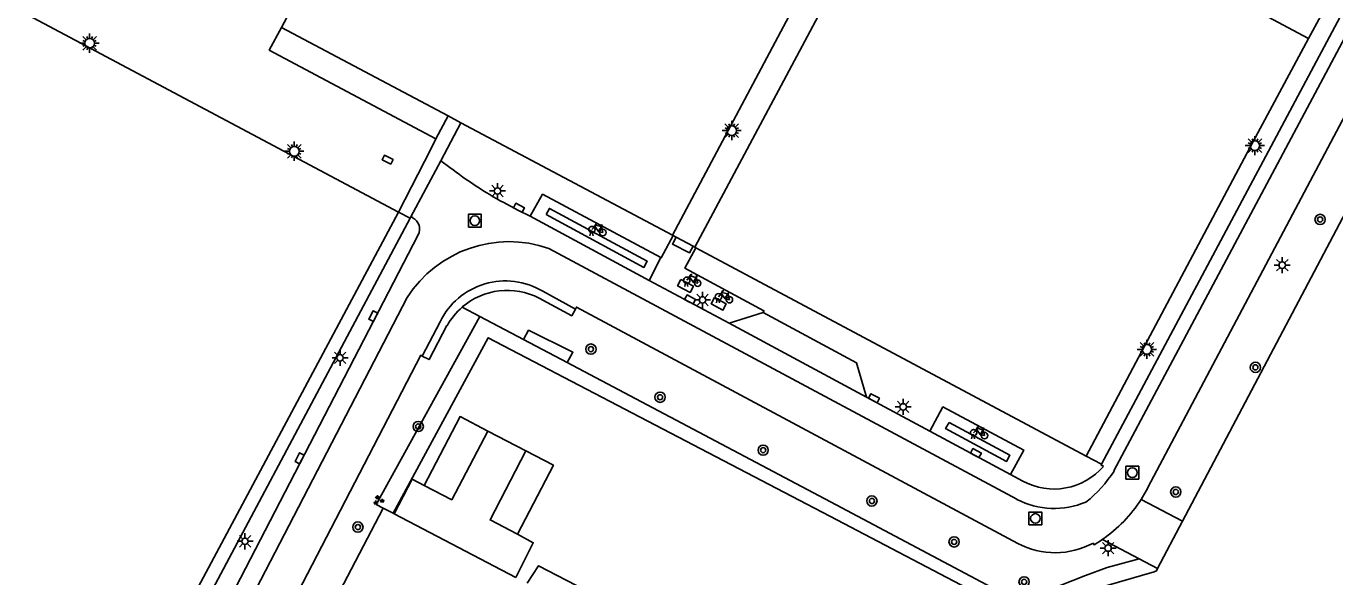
# Model space of a CAD drawing. Extents: x 136000 to 138005, y 398500 to 400500.
# Drawn here: x 137077.3 to 137179.2, y 399263.7 to 399306.6 of the extents above; entities that cross this region are included whole.
import ezdxf

# ---------------------------------------------------------------- set-up
doc = ezdxf.new("R2010")
doc.units = 0
for name, color, linetype in [('bs-afsc-poort', 7, 'Continuous'), ('bs-symb-veldverlichting', 7, 'Continuous'), ('gg-afsc-hekwerk', 7, 'Continuous'), ('gg-bbg-hoofdgebouw', 7, 'Continuous'), ('gg-bbg-overig bouwwerk', 7, 'Continuous'), ('gg-knt-onverhard', 7, 'Continuous'), ('gg-knt-verharding', 7, 'Continuous'), ('gg-knt-verharding nz', 7, 'Continuous'), ('gt-grn-groengrens', 7, 'Continuous'), ('gt-grn-vlakafsluiter', 7, 'Continuous'), ('gt-grn-weggrens', 7, 'Continuous'), ('gt-symb-boom', 7, 'Continuous'), ('gt-symb-fietsenrek', 7, 'Continuous'), ('gt-symb-groenvak', 7, 'Continuous'), ('gt-symb-kolk', 7, 'Continuous'), ('gt-symb-kolk center center', 7, 'Continuous'), ('gt-symb-lichtmast', 7, 'Continuous'), ('gt-symb-rioolschacht', 7, 'Continuous')]:
    doc.layers.add(name, color=color, linetype=linetype)

# ---------------------------------------------------------------- blocks, each defined once
blk = doc.blocks.new('gt0-BOOM')
at = {"layer": 'gt-symb-boom'}
for radius in [0.4, 0.2]:
    blk.add_circle((0, 0), radius, dxfattribs=at)
blk = doc.blocks.new('gt0-LMAST')
at = {"layer": 'gt-symb-lichtmast'}
for p, q in [((-0.18, 0.17), (-0.45, 0.44)), ((-0.01, 0.25), (-0.01, 0.62)), ((0.17, 0.17), (0.44, 0.44)), ((-0.26, 0), (-0.63, 0)), ((-0.18, -0.18), (-0.45, -0.45)), ((-0.01, -0.25), (-0.01, -0.63)), ((0.44, -0.45), (0.17, -0.18)), ((0.24, 0), (0.62, 0))]:
    blk.add_line(p, q, dxfattribs=at)
blk.add_circle((-0.01, 0), 0.25, dxfattribs=at)
blk = doc.blocks.new('gt0-RS')
at = {"layer": 'gt-symb-rioolschacht'}
blk.add_lwpolyline([(-0.5, -0.5), (0.5, -0.5), (0.5, 0.5), (-0.5, 0.5)], close=True, dxfattribs=at)
blk.add_circle((0, 0), 0.375, dxfattribs=at)
blk = doc.blocks.new('gt0-KOLK')
at = {"layer": 'gt-symb-kolk'}
blk.add_lwpolyline([(0, 0), (0.37, 0), (0.37, 0.4), (-0.38, 0.4), (-0.38, 0), (0, 0)], dxfattribs=at)
blk = doc.blocks.new('gt0-FREK')
at = {"layer": 'gt-symb-fietsenrek'}
for p, q in [((0.26, 0.76), (0.29, 0.82)), ((0.54, 0.34), (0.26, 0.76)), ((0.29, 0.82), (0.77, 0.71)), ((0.77, 0.71), (0.54, 0.34)), ((0.76, 0.84), (0.87, 0.82)), ((0.77, 0.71), (0.84, 0.82)), ((0.89, 0.25), (0.77, 0.71))]:
    blk.add_line(p, q, dxfattribs=at)
for points in [[(-0.12, 0), (-0.05, 0.31), (0.05, 0.31), (0.12, 0)], [(0.04, 0.48), (0.23, 0.71), (0.26, 0.76)], [(0.29, 0.82), (0.36, 0.94), (0.45, 0.93)], [(0.54, 0.34), (0.56, 0.31), (0.89, 0.25)]]:
    blk.add_lwpolyline(points, dxfattribs=at)
for centre in [(0.04, 0.48), (0.89, 0.25)]:
    blk.add_circle(centre, 0.252, dxfattribs=at)
blk = doc.blocks.new('bs0-VELDV')
at = {"layer": 'bs-symb-veldverlichting'}
for p, q in [((-0.38, 0), (-0.75, 0)), ((-0.53, 0.53), (-0.27, 0.27)), ((-0.35, 0.14), (-0.52, 0.22)), ((-0.22, 0.52), (-0.14, 0.35)), ((0, 0.75), (0, 0.38)), ((0.22, 0.52), (0.14, 0.35)), ((0.27, 0.27), (0.53, 0.53)), ((0.35, 0.14), (0.52, 0.22)), ((0.38, 0), (0.75, 0)), ((-0.27, -0.27), (-0.53, -0.53)), ((-0.35, -0.14), (-0.52, -0.22)), ((-0.14, -0.35), (-0.22, -0.52)), ((0, -0.38), (0, -0.75)), ((0.14, -0.35), (0.22, -0.52)), ((0.27, -0.27), (0.53, -0.53)), ((0.35, -0.14), (0.52, -0.22))]:
    blk.add_line(p, q, dxfattribs=at)
blk.add_circle((0, 0), 0.375, dxfattribs=at)
blk = doc.blocks.new('gt0-GRVAK')
at = {"layer": 'gt-symb-groenvak'}
for p, q in [((-0.11, 0.19), (-0.23, 0.24)), ((-0.18, 0.15), (0.09, 0.15)), ((-0.09, 0.21), (-0.16, 0.32)), ((-0.05, 0.21), (-0.05, 0.39)), ((0, 0.21), (0.06, 0.32)), ((0.01, 0.19), (0.13, 0.24)), ((0.26, -0.05), (0.2, 0.06)), ((0.3, -0.05), (0.3, 0.13)), ((0.35, -0.05), (0.41, 0.06)), ((-0.24, -0.23), (-0.36, -0.18)), ((-0.32, -0.26), (-0.05, -0.26)), ((-0.23, -0.21), (-0.29, -0.1)), ((-0.18, -0.2), (-0.18, -0.02)), ((-0.14, -0.21), (-0.07, -0.1)), ((-0.12, -0.23), (0, -0.18)), ((0.24, -0.07), (0.12, -0.02)), ((0.17, -0.11), (0.44, -0.11)), ((0.37, -0.07), (0.49, -0.02))]:
    blk.add_line(p, q, dxfattribs=at)
blk = doc.blocks.new('gt0-KOLKCC')
at = {"layer": 'gt-symb-kolk center center'}
blk.add_lwpolyline([(-0.38, 0.2), (0.37, 0.2), (0.37, -0.2), (-0.38, -0.2)], close=True, dxfattribs=at)

msp = doc.modelspace()

# ---------------------------------------------------------------- linework, layer by layer
at = {"layer": 'bs-afsc-poort'}
msp.add_line((137108.82, 399297.05), (137106.3, 399292.16), dxfattribs=at)
at = {"layer": 'gg-afsc-hekwerk'}
for p, q in [((137161.05, 399272.51), (137196.65, 399339.3)), ((137106.3, 399292.16), (137073.78, 399309.47)), ((137097.18, 399306.54), (137110.16, 399299.65)), ((137167.36, 399268.07), (137187.47, 399306.22)), ((137177.16, 399305.68), (137172.83, 399297.59)), ((137110.16, 399299.65), (137111.17, 399299.11)), ((137109.59, 399296.14), (137111.17, 399299.11)), ((137111.17, 399299.11), (137127.65, 399290.35)), ((137107.27, 399291.79), (137109.59, 399296.14)), ((137083.23, 399248.97), (137106.3, 399292.16)), ((137083.23, 399248.97), (137106.3, 399292.16)), ((137107.21, 399291.67), (137107.27, 399291.79)), ((137127.65, 399290.35), (137127.69, 399290.33)), ((137127.69, 399290.33), (137127.93, 399290.2)), ((137127.93, 399290.2), (137129.24, 399289.5)), ((137129.24, 399289.5), (137129.39, 399289.42)), ((137129.39, 399289.42), (137129.45, 399289.38)), ((137129.45, 399289.38), (137159.84, 399273.14)), ((137164.15, 399281.27), (137159.84, 399273.14)), ((137154.22, 399260.97), (137139.89, 399268.46)), ((137154.22, 399260.97), (137139.89, 399268.46)), ((137167.36, 399268.07), (137165.42, 399264.39)), ((137165.42, 399264.39), (137165.33, 399264.22))]:
    msp.add_line(p, q, dxfattribs=at)
for points in [[(137097.18, 399306.54), (137114.5, 399339.1), (137144.94, 399322.89), (137127.65, 399290.35)], [(137129.39, 399289.42), (137146.73, 399321.93), (137177.16, 399305.68)], [(137085.02, 399248.72), (137085.38, 399249.41), (137085.84, 399251.53), (137107.21, 399291.67)], [(137139.89, 399268.46), (137113.29, 399282.37), (137105.88, 399268.7)], [(137139.89, 399268.46), (137113.29, 399282.37), (137105.88, 399268.7)], [(137165.33, 399264.22), (137165.16, 399264.14), (137154.22, 399260.97)]]:
    msp.add_lwpolyline(points, dxfattribs=at)
at = {"layer": 'gg-bbg-hoofdgebouw'}
for p, q in [((137101.01, 399261.25), (137105.1, 399269.1)), ((137105.1, 399269.1), (137105.88, 399268.7)), ((137105.88, 399268.7), (137105.97, 399268.65)), ((137105.97, 399268.65), (137115.44, 399263.7))]:
    msp.add_line(p, q, dxfattribs=at)
at = {"layer": 'gg-bbg-overig bouwwerk'}
for points in [[(137108.3, 399270.86), (137111.1, 399276.22), (137113.25, 399275.1)], [(137113.25, 399275.1), (137110.45, 399269.74), (137108.3, 399270.86)], [(137115.57, 399267.06), (137113.43, 399268.18), (137116.23, 399273.55)], [(137116.23, 399273.55), (137118.37, 399272.43), (137115.57, 399267.06)]]:
    msp.add_lwpolyline(points, dxfattribs=at)
at = {"layer": 'gg-knt-onverhard'}
for p, q in [((137167.36, 399268.07), (137164.13, 399269.77)), ((137163.99, 399265.14), (137161.12, 399266.65)), ((137165.42, 399264.39), (137163.99, 399265.14))]:
    msp.add_line(p, q, dxfattribs=at)
at = {"layer": 'gg-knt-verharding'}
for p, q in [((137109.21, 399297.86), (137108.82, 399297.05)), ((137172.83, 399297.59), (137164.15, 399281.27)), ((137109.59, 399296.14), (137110.3, 399295.64)), ((137106.3, 399292.16), (137107.21, 399291.67)), ((137107.27, 399291.79), (137107.41, 399291.72)), ((137107.84, 399290.38), (137085.99, 399248.21)), ((137154.45, 399269.78), (137118.01, 399289.33)), ((137125.82, 399286.83), (137126.73, 399288.62)), ((137132.06, 399283.49), (137125.82, 399286.83)), ((137117.55, 399285.99), (137120.08, 399284.6)), ((137134.69, 399284.33), (137132.06, 399283.49)), ((137109.54, 399283.61), (137108.15, 399280.94)), ((137147.68, 399275.08), (137142.76, 399277.73)), ((137113.25, 399275.1), (137116.23, 399273.55)), ((137147.68, 399275.08), (137153.97, 399271.71)), ((137159.84, 399273.14), (137161.05, 399272.51)), ((137154.92, 399271.2), (137153.97, 399271.71))]:
    msp.add_line(p, q, dxfattribs=at)
for points in [[(137162.02, 399271.99), (137222.02, 399384.65), (137221.74, 399384.8)], [(137214.72, 399365.24), (137164.88, 399271.14), (137164.53, 399270.44), (137164.13, 399269.77)], [(137097.18, 399306.54), (137096.24, 399304.77), (137109.21, 399297.86)], [(137126.73, 399288.62), (137117.52, 399293.55), (137116.56, 399291.83)], [(137114.5, 399292.89), (137115.6, 399292.31), (137116.56, 399291.83)], [(137127.69, 399290.33), (137126.77, 399288.6), (137126.73, 399288.62)], [(137127.93, 399290.2), (137127.63, 399289.66), (137128.96, 399288.98), (137129.24, 399289.5)], [(137134.69, 399284.33), (137134.76, 399284.47), (137128.6, 399287.79), (137129.45, 399289.38)], [(137106.98, 399285.5), (137085.68, 399244.37), (137085.54, 399244.45)], [(137117.25, 399285.45), (137119.79, 399284.08), (137120.08, 399284.6)], [(137154.52, 399266.33), (137120.16, 399284.75), (137120.08, 399284.6)], [(137134.69, 399284.33), (137141.96, 399280.42), (137142.76, 399277.73)], [(137108.15, 399280.94), (137108.68, 399280.66), (137110.08, 399283.31)], [(137098.48, 399262.57), (137108.03, 399281), (137108.15, 399280.94)], [(137147.68, 399275.08), (137148.7, 399276.98), (137154.99, 399273.61), (137153.97, 399271.71)], [(137161.21, 399272.35), (137161.02, 399272.45), (137161.05, 399272.51)], [(137108.3, 399270.86), (137107.37, 399271.34), (137105.97, 399268.65)], [(137115.44, 399263.7), (137116.8, 399266.4), (137115.57, 399267.06)], [(137161.12, 399266.65), (137160.47, 399266.24), (137160.41, 399266.37)], [(137121.62, 399262.31), (137117.21, 399264.6), (137116.33, 399263.24)]]:
    msp.add_lwpolyline(points, dxfattribs=at)
for centre, radius, start, end in [((137128.6, 399319.01), 29.68, 231.9419, 241.6408), ((137106.97, 399290.84), 0.978, 332.2663, 63.8023), ((137114.92, 399280.44), 9.41, 70.8335, 147.4737), ((137114.63, 399281.12), 5.67, 59.0979, 153.9629), ((137114.77, 399280.68), 5.38, 62.5238, 130.6358), ((137114.76, 399280.68), 5.36, 130.6296, 150.701), ((137157.35, 399275.67), 5.09, 241.36, 319.2529), ((137153.74, 399277.26), 9.82, 308.3628, 327.4984), ((137157.37, 399275.43), 6.36, 242.7094, 292.8453), ((137154.84, 399275.74), 11.04, 304.6095, 327.2762), ((137157.44, 399271.87), 6.25, 242.2349, 298.388)]:
    msp.add_arc(centre, radius, start, end, dxfattribs=at)
at = {"layer": 'gg-knt-verharding nz'}
for p, q in [((137125.82, 399286.83), (137116.56, 399291.83)), ((137142.76, 399277.73), (137132.06, 399283.49))]:
    msp.add_line(p, q, dxfattribs=at)
for points in [[(137117.79, 399291.96), (137118.05, 399292.44), (137125.68, 399288.32), (137125.41, 399287.84), (137117.79, 399291.96)], [(137128.3, 399286.91), (137128.04, 399286.42), (137129.01, 399285.9), (137129.27, 399286.38), (137128.3, 399286.91)], [(137130.92, 399285.49), (137130.65, 399285.01), (137131.56, 399284.52), (137131.82, 399285), (137130.92, 399285.49)], [(137149.18, 399275.77), (137153.91, 399273.21), (137153.65, 399272.73), (137148.91, 399275.29), (137149.18, 399275.77)]]:
    msp.add_lwpolyline(points, dxfattribs=at)
at = {"layer": 'gt-grn-groengrens'}
for p, q in [((137109.21, 399297.86), (137110.16, 399299.65)), ((137112.65, 399284.03), (137111.27, 399284.76)), ((137112.65, 399284.03), (137116.05, 399282.23)), ((137116.05, 399282.23), (137119.45, 399280.43)), ((137119.45, 399280.43), (137140.39, 399269.36)), ((137140.39, 399269.36), (137154.61, 399261.79)), ((137161.48, 399264.47), (137163.99, 399265.14))]:
    msp.add_line(p, q, dxfattribs=at)
for points in [[(137105.1, 399269.1), (137104.57, 399269.38), (137112.65, 399284.03)], [(137116.05, 399282.23), (137116.43, 399282.95), (137119.88, 399281.23), (137119.45, 399280.43)], [(137161.48, 399264.47), (137159.79, 399263.85), (137154.61, 399261.79)]]:
    msp.add_lwpolyline(points, dxfattribs=at)
at = {"layer": 'gt-grn-vlakafsluiter'}
msp.add_line((137106.3, 399292.16), (137108.82, 399297.05), dxfattribs=at)
at = {"layer": 'gt-grn-weggrens'}
msp.add_line((137177.16, 399305.68), (137178.12, 399307.43), dxfattribs=at)

# ---------------------------------------------------------------- block references
at = {"layer": 'bs-symb-veldverlichting'}
for p in [(137082.25, 399305.31), (137132.25, 399298.5), (137098.19, 399296.89), (137172.99, 399297.33), (137164.58, 399281.46)]:
    msp.add_blockref('bs0-VELDV', p, dxfattribs=at)
at = {"layer": 'gt-symb-boom'}
for p in [(137178.07, 399291.58), (137121.29, 399281.48), (137173.03, 399280.06), (137126.67, 399277.73), (137107.84, 399275.45), (137134.7, 399273.61), (137143.17, 399269.65), (137166.83, 399270.35), (137103.14, 399267.62), (137149.57, 399266.46), (137155.02, 399263.35)]:
    msp.add_blockref('gt0-BOOM', p, dxfattribs=at)
at = {"layer": 'gt-symb-fietsenrek'}
for p in [(137121.33, 399290.31), (137128.71, 399286.36), (137131.18, 399285.08), (137151.05, 399274.49)]:
    msp.add_blockref('gt0-FREK', p, dxfattribs=at)
at = {"layer": 'gt-symb-groenvak'}
msp.add_blockref('gt0-GRVAK', (137104.72, 399269.7), dxfattribs=at)
at = {"layer": 'gt-symb-kolk'}
for p, rotation in [((137115.6, 399292.31), -27.16772453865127), ((137128.92, 399285.17), -28.11710906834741), ((137104.52, 399283.96), 62.67706460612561), ((137143.24, 399277.47), -28.236260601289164), ((137098.78, 399272.89), 62.59401660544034), ((137151.18, 399273.2), -28.164108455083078)]:
    msp.add_blockref('gt0-KOLK', p, dxfattribs=dict(at, rotation=rotation))
at = {"layer": 'gt-symb-kolk center center', "rotation": 152.72402105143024}
msp.add_blockref('gt0-KOLKCC', (137105.45, 399296.24), dxfattribs=at)
at = {"layer": 'gt-symb-lichtmast'}
for p in [(137114.02, 399293.8), (137175.13, 399288.02), (137129.99, 399285.31), (137101.76, 399280.8), (137145.61, 399276.98), (137094.36, 399266.51), (137161.57, 399265.98)]:
    msp.add_blockref('gt0-LMAST', p, dxfattribs=at)
at = {"layer": 'gt-symb-rioolschacht'}
for p in [(137112.25, 399291.49), (137163.45, 399271.86), (137155.9, 399268.29)]:
    msp.add_blockref('gt0-RS', p, dxfattribs=at)

doc.saveas('drawing.dxf')
